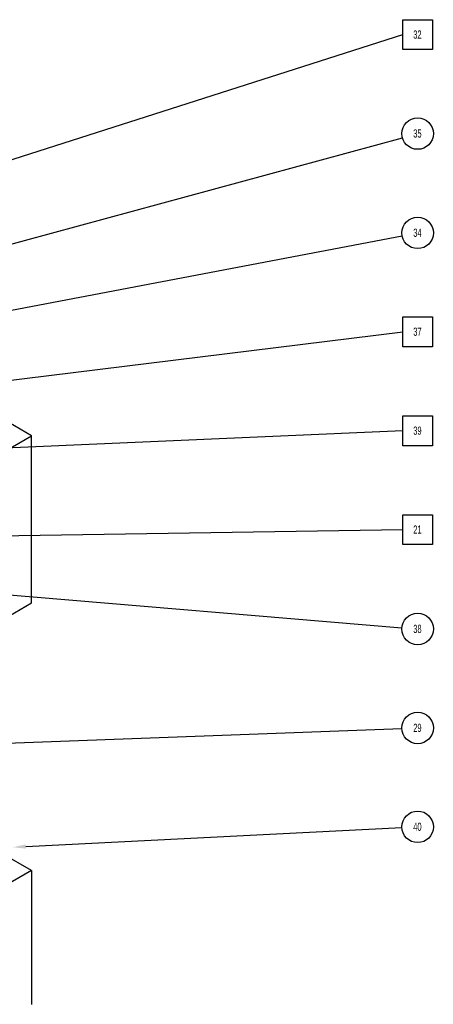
# Model space of a CAD drawing. Header units: inches. Extents: x 220 to 877, y 4 to 174.
# Tile 481 of 656: x 506 to 511, y 143 to 155. Entities that reach past the tile are written whole.
import ezdxf

# ---------------------------------------------------------------- set-up
doc = ezdxf.new("R2010")
doc.units = ezdxf.units.IN
doc.header["$LTSCALE"] = 0.5
doc.header["$MEASUREMENT"] = 0
for name, color, linetype in [('DSS-M-S', 53, 'Continuous'), ('MFT-M-S', 8, 'Continuous'), ('SID-M-S', 105, 'Continuous')]:
    doc.layers.add(name, color=color, linetype=linetype)
doc.styles.add('SLDTEXTSTYLE0', font='TXT', dxfattribs={"width": 0.595745})

msp = doc.modelspace()

# ---------------------------------------------------------------- linework, layer by layer
at = {"layer": 'DSS-M-S', "linetype": 'Continuous', "lineweight": 25}
for p, q in [((506.13062, 150.33623), (503.80403, 151.67934)), ((503.22987, 148.66166), (506.13062, 150.33623)), ((506.13062, 148.29488), (506.13062, 150.33623)), ((504.99792, 147.64098), (506.13062, 148.29488))]:
    msp.add_line(p, q, dxfattribs=at)
at = {"layer": 'MFT-M-S', "linetype": 'Continuous', "lineweight": 25}
for q in [(505.77632, 145.23325), (504.89318, 144.31436), (506.13062, 143.39563)]:
    msp.add_line((506.13062, 145.02871), q, dxfattribs=at)
at = {"layer": 'SID-M-S'}
for p, q in [((510.66744, 155.04914), (510.66744, 155.41368)), ((510.66744, 155.41368), (511.03198, 155.41368)), ((511.03198, 155.41368), (511.03198, 155.04914)), ((496.20178, 150.61074), (510.66744, 155.23308)), ((511.03198, 155.04914), (510.66744, 155.04914)), ((496.24902, 150.06325), (510.66405, 153.97352)), ((496.71182, 150.12235), (510.66073, 152.77584)), ((510.66744, 151.42199), (510.66744, 151.78653)), ((510.66744, 151.78653), (511.03198, 151.78653)), ((511.03198, 151.78653), (511.03198, 151.42199)), ((497.76807, 150.01469), (510.66744, 151.60593)), ((511.03198, 151.42199), (510.66744, 151.42199)), ((510.66744, 150.21446), (510.66744, 150.579)), ((510.66744, 150.579), (511.03198, 150.579)), ((511.03198, 150.579), (511.03198, 150.21446)), ((499.19898, 149.90275), (510.66744, 150.3984)), ((511.03198, 150.21446), (510.66744, 150.21446)), ((510.66744, 149.00693), (510.66744, 149.37147)), ((510.66744, 149.37147), (511.03198, 149.37147)), ((511.03198, 149.37147), (511.03198, 149.00693)), ((500.42199, 149.03507), (510.66744, 149.19087)), ((497.78438, 149.06664), (510.65801, 147.9931)), ((511.03198, 149.00693), (510.66744, 149.00693)), ((497.78356, 146.29052), (510.65747, 146.76253)), ((506.06068, 145.32155), (510.65758, 145.5524))]:
    msp.add_line(p, q, dxfattribs=at)
for centre in [(510.84971, 154.02388), (510.84971, 152.81179), (510.84971, 147.97711), (510.84971, 146.76958), (510.84971, 145.56205)]:
    msp.add_circle(centre, 0.19237, dxfattribs=at)
msp.add_solid([(506.06198, 145.29558), (505.90487, 145.31373), (506.06198, 145.29558), (506.05937, 145.34752)], dxfattribs=at)

# ---------------------------------------------------------------- texts
at = {"layer": 'SID-M-S', "char_height": 0.1, "attachment_point": 2, "style": 'SLDTEXTSTYLE0'}
for s, insert in [('32', (510.8477, 155.28251)), ('35', (510.8477, 154.07498)), ('34', (510.8477, 152.86289)), ('37', (510.8477, 151.65536)), ('39', (510.8477, 150.44783)), ('21', (510.8477, 149.2403)), ('38', (510.8477, 148.02821)), ('29', (510.8477, 146.82068)), ('40', (510.8477, 145.61315))]:
    msp.add_mtext(s, dxfattribs=dict(at, insert=insert))

doc.saveas('drawing.dxf')
